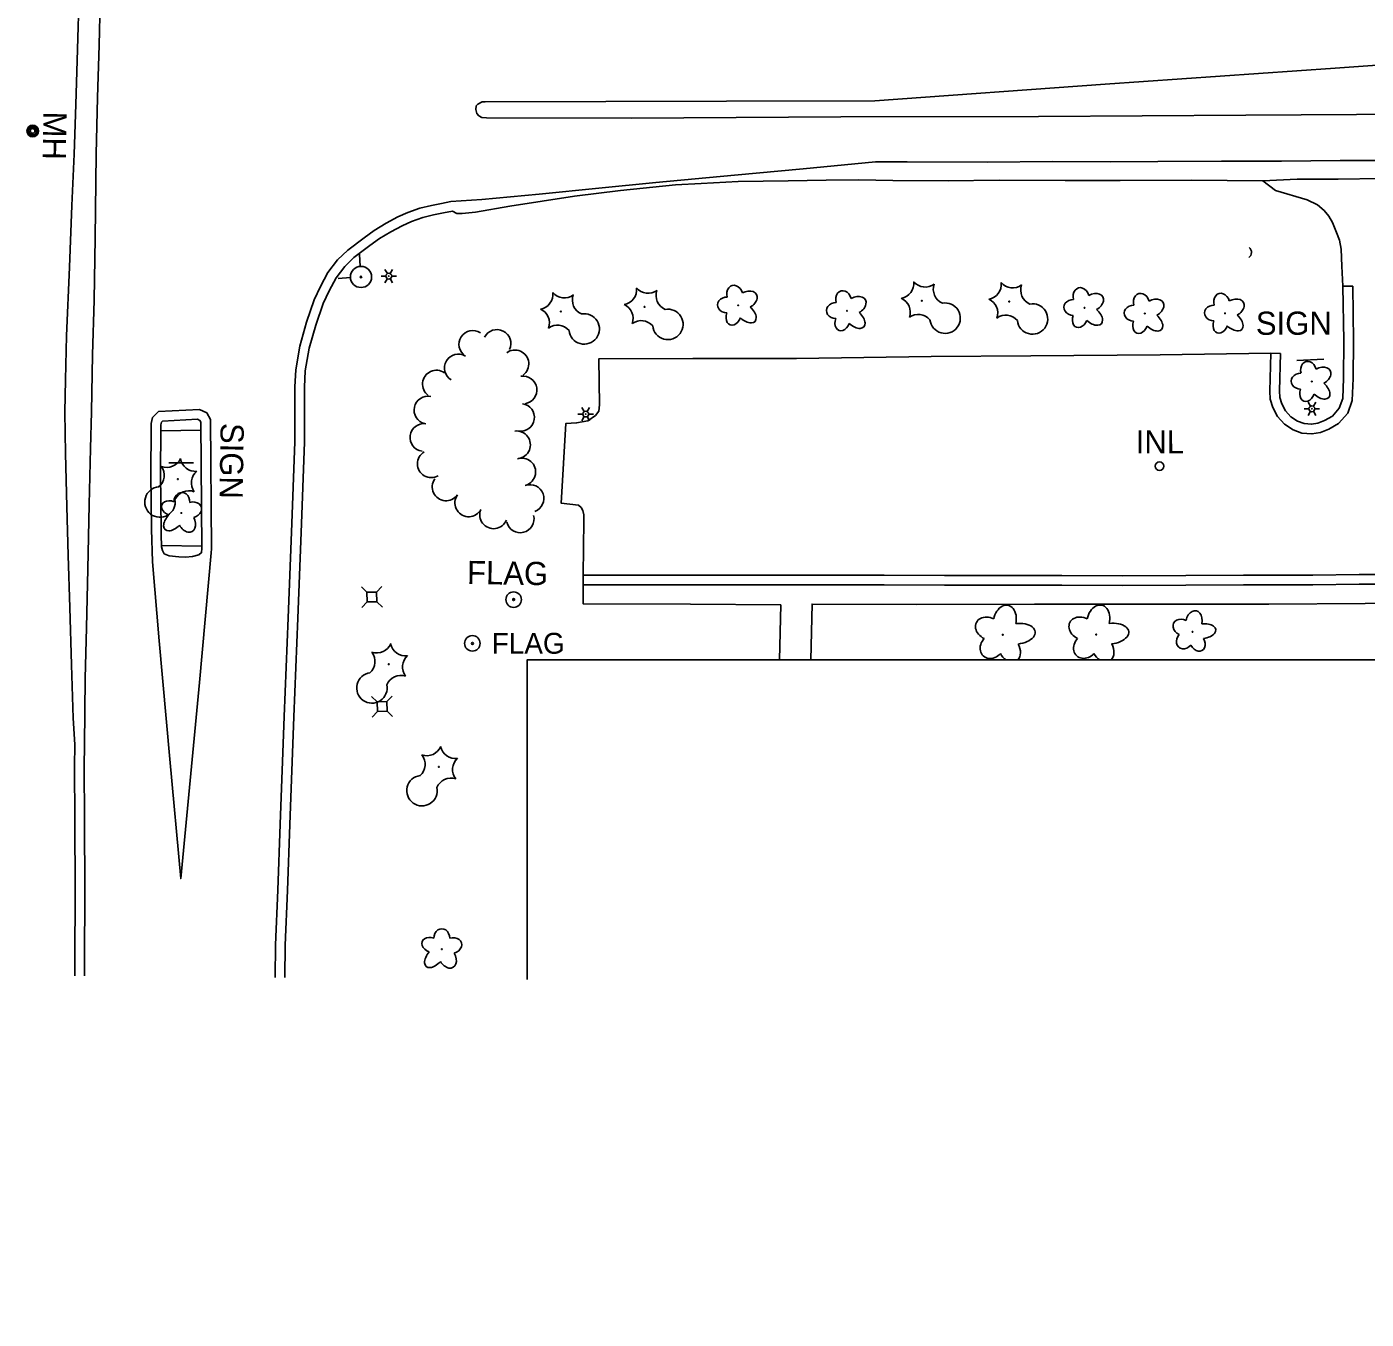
# Model space of a CAD drawing. Extents: x 588843 to 2552415, y 180129 to 269402.
# Drawn here: x 593182.4 to 593528.6, y 183657 to 183991.2 of the extents above; entities that cross this region are included whole.
import ezdxf

# ---------------------------------------------------------------- set-up
doc = ezdxf.new("R2010")
doc.units = 0
for name, color, linetype in [('Default', 7, 'Continuous'), ('E_BLD', 7, 'Continuous'), ('E_DRN', 7, 'Continuous'), ('E_DRN_Text', 7, 'Continuous'), ('E_DWY', 7, 'Continuous'), ('E_LAND_TreeLine_P', 7, 'Continuous'), ('E_LAND_Vegetation', 7, 'Continuous'), ('E_LTG', 7, 'Continuous'), ('E_MISCPROP', 7, 'Continuous'), ('E_MISCPROP_Text', 7, 'Continuous'), ('E_PATH_Sidewalk', 7, 'Continuous'), ('E_RDWY', 7, 'Continuous'), ('E_RDWY_C_and_G', 7, 'Continuous'), ('E_RDWY_Gravel', 7, 'Continuous'), ('E_SGN', 7, 'Continuous'), ('E_SGN_Text', 7, 'Continuous'), ('E_UTL_AG_Bold', 7, 'Continuous'), ('E_UTL_MH', 7, 'Continuous'), ('E_UTL_MH_Text', 7, 'Continuous'), ('E_UTL_WHydrant', 7, 'Continuous')]:
    doc.layers.add(name, color=color, linetype=linetype)

# ---------------------------------------------------------------- blocks, each defined once
blk = doc.blocks.new('CULV2')
at = {"layer": 'E_DRN'}
blk.add_arc((19.7, 14.8), 24.6, 216.8699, 323.1301, dxfattribs=at)
blk = doc.blocks.new('LPOL')
at = {"layer": 'Default'}
for p, q in [((-4, 0), (-1.5, 0)), ((-0.75, 1.3), (-2, 3.46)), ((0.75, 1.3), (2, 3.46)), ((1.5, 0), (4, 0)), ((-2, -3.46), (-0.75, -1.3)), ((2, -3.46), (0.75, -1.3))]:
    blk.add_line(p, q, dxfattribs=at)
for radius in [1.5, 1.5, 1.5, 0.125]:
    blk.add_circle((0, 0), radius, dxfattribs=at)
blk = doc.blocks.new('SIGN')
at = {"layer": 'Default'}
blk.add_text('SIGN', height=12, dxfattribs=at).set_placement((-18.55, -6))
blk = doc.blocks.new('DTRE')
at = {"layer": 'Default'}
blk.add_circle((-0.18, 0), 0.183, dxfattribs=at)
for centre, major_axis, ratio in [((-1.87, 5.32), (1.36, -4.98), 0.782863), ((4.06, 2.74), (-5.27, -2.93), 0.691916), ((-5.87, 0.15), (4.93, -0.12), 0.832022), ((-2.49, -5.24), (1.8, 4.86), 0.716896), ((3.54, -3.71), (-5.01, 4.58), 0.560249)]:
    blk.add_ellipse(centre, major_axis=major_axis, ratio=ratio, start_param=1.570796, end_param=4.712389, dxfattribs=at)
blk = doc.blocks.new('INLT_15')
at = {"layer": 'E_DRN_Text'}
blk.add_text('INL', height=12, dxfattribs=at).set_placement((-11.03, -6))
blk = doc.blocks.new('CTRE')
at = {"layer": 'Default'}
blk.add_circle((0, 0), 0.223, dxfattribs=at)
for centre, start, end in [((-11.97, 8.96), 280.2067, 5.97162), ((1.81, 14.92), 220.21132, 305.97623), ((13.83, 5.89), 160.21133, 245.97624), ((-13.83, -5.9), 340.21132, 65.97623), ((12.03, -9.04), 185.92721, 100.25111), ((-1.81, -14.93), 40.21133, 125.97624)]:
    blk.add_arc(centre, 7.87, start, end, dxfattribs=at)
blk = doc.blocks.new('FPOL')
at = {"layer": 'Default'}
for radius in [4, 0.5]:
    blk.add_circle((0, 0), radius, dxfattribs=at)
blk.add_text('FLAG', height=10.8, dxfattribs=at).set_placement((10, -5.4))
blk = doc.blocks.new('PED')
at = {"layer": 'Default'}
for p, q in [((-2.5, 2.5), (-5.33, 5.33)), ((2.5, 2.5), (5.33, 5.33)), ((-2.5, -2.5), (-5.33, -5.33)), ((2.5, -2.5), (5.33, -5.33))]:
    blk.add_line(p, q, dxfattribs=at)
blk.add_lwpolyline([(-2.5, -2.5), (2.5, -2.5), (2.5, 2.5), (-2.5, 2.5)], close=True, dxfattribs=at)
blk = doc.blocks.new('HYD')
at = {"layer": 'Default'}
for p, q in [((-3.84, 3.84), (-8.32, 8.32)), ((3.84, 3.84), (8.32, 8.32))]:
    blk.add_line(p, q, dxfattribs=at)
for radius in [5.48, 0.42]:
    blk.add_circle((0, 0), radius, dxfattribs=at)
blk = doc.blocks.new('MHO')
at = {"layer": 'Default'}
for centre, radius in [((0.08, -0.12), 3), ((0.08, -0.12), 2.43), ((0.07, -0.15), 1.94), ((0.02, -0.16), 1.21)]:
    blk.add_circle(centre, radius, dxfattribs=at)
blk = doc.blocks.new('MHT')
at = {"layer": 'E_UTL_MH_Text'}
blk.add_text('MH', height=12, dxfattribs=at).set_placement((-9.81, -6))
blk = doc.blocks.new('U226')
at = {"layer": 'E_LAND_Vegetation'}
blk.add_circle((-0.07, -0.06), 0.128, dxfattribs=at)
for centre, major_axis, ratio, start_param, end_param in [((0.44, 3.43), (-0.88, -4.13), 0.691916, 1.570796, 4.712389), ((-3.65, 1.5), (3.25, -1.58), 0.782863, 1.570796, 4.712389), ((3.6, 0.19), (-4.72, -0.53), 0.560249, 1.570796, 4.712389), ((-2.77, -2.99), (2.34, 2.54), 0.832022, 1.570796, 4.712389), ((1.63, -3.7), (-1.73, 3.19), 0.716896, 3.347395, 4.712389), ((1.63, -3.7), (-1.73, 3.19), 0.716896, 1.570796, 2.193635)]:
    blk.add_ellipse(centre, major_axis=major_axis, ratio=ratio, start_param=start_param, end_param=end_param, dxfattribs=at)
blk = doc.blocks.new('U227')
at = {"layer": 'E_LAND_Vegetation'}
blk.add_circle((-0.07, -0.06), 0.128, dxfattribs=at)
for centre, major_axis, ratio, start_param, end_param in [((0.44, 3.43), (-0.88, -4.13), 0.691916, 1.570796, 4.712389), ((-3.65, 1.5), (3.25, -1.58), 0.782863, 1.570796, 4.712389), ((3.6, 0.19), (-4.72, -0.53), 0.560249, 1.570796, 4.712389), ((-2.77, -2.99), (2.34, 2.54), 0.832022, 1.570796, 4.712389), ((1.63, -3.7), (-1.73, 3.19), 0.716896, 3.327968, 4.712389), ((1.63, -3.7), (-1.73, 3.19), 0.716896, 1.570796, 2.213062)]:
    blk.add_ellipse(centre, major_axis=major_axis, ratio=ratio, start_param=start_param, end_param=end_param, dxfattribs=at)

msp = doc.modelspace()

# ---------------------------------------------------------------- linework, layer by layer
at = {"layer": 'E_BLD'}
msp.add_lwpolyline([(593311.69, 183744.82), (593311.69, 183827.47), (593762.9, 183827.49), (593762.91, 183586.04), (593741.5, 183586.04)], dxfattribs=at)
at = {"layer": 'E_DRN'}
msp.add_circle((593475.22, 183877.56), 1.1, dxfattribs=at)
at = {"layer": 'E_DWY'}
for points in [[(593525.14, 183924.12), (593522.64, 183924.09), (593522.38, 183929.25), (593522.16, 183933.64), (593521.74, 183936.04), (593521, 183937.98), (593519.91, 183940.59), (593519.02, 183942.19), (593517.74, 183943.67), (593516.07, 183945.14), (593513.36, 183946.43), (593505.23, 183948.82), (593501.95, 183951.36)], [(593525.14, 183924.12), (593525.34, 183909.97), (593525.3, 183900.28), (593525.05, 183894.55), (593523.85, 183891.26), (593521.51, 183888.57), (593518.98, 183887.11), (593516.83, 183886.28), (593514.62, 183885.91), (593512.03, 183886.13), (593509.74, 183886.94), (593507.52, 183888.4), (593505.73, 183890.41), (593504.51, 183892.77), (593503.85, 183894.87), (593503.73, 183896.99), (593504, 183906.77)], [(593522.64, 183924.09), (593522.84, 183909.95), (593522.8, 183900.34), (593522.57, 183895.05), (593521.66, 183892.55), (593519.89, 183890.52), (593517.9, 183889.37), (593516.17, 183888.71), (593514.52, 183888.43), (593512.56, 183888.59), (593510.86, 183889.19), (593509.16, 183890.31), (593507.8, 183891.84), (593506.83, 183893.72), (593506.32, 183895.33), (593506.23, 183897.03), (593506.5, 183906.7)], [(593326.18, 183846.89), (593326.19, 183849.39), (593326.36, 183863.54), (593326.38, 183864.99), (593326.13, 183866.15), (593325.67, 183866.91), (593325.02, 183867.46), (593320.48, 183868.04), (593321.68, 183888.6), (593324.48, 183888.76), (593327.4, 183889.27), (593329.41, 183890.68), (593330.24, 183891.79), (593330.4, 183893.46), (593330.21, 183905.3), (593354.56, 183905.37), (593381.39, 183905.45), (593416.17, 183905.97), (593441.95, 183906.12), (593475.38, 183906.37), (593504, 183906.77), (593506.5, 183906.7)], [(593543.1, 183847.1), (593526.8, 183847.04), (593514.86, 183846.93), (593496.96, 183846.86), (593482, 183846.82), (593465.52, 183846.73), (593449.92, 183846.8), (593434.27, 183846.84), (593419.64, 183846.83), (593403.99, 183846.87), (593388.39, 183846.88), (593369.12, 183846.89), (593347.23, 183846.85), (593326.18, 183846.89)], [(593543.1, 183849.6), (593526.78, 183849.54), (593514.84, 183849.43), (593496.95, 183849.36), (593481.99, 183849.32), (593465.52, 183849.23), (593449.93, 183849.3), (593434.27, 183849.34), (593419.65, 183849.33), (593403.99, 183849.37), (593388.39, 183849.38), (593369.12, 183849.39), (593347.23, 183849.35), (593326.19, 183849.39)]]:
    msp.add_lwpolyline(points, dxfattribs=at)
at = {"layer": 'E_LAND_TreeLine_P'}
for centre, start, end in [((593297.68, 183909.06), 57.0931, 237.0931), ((593303.92, 183909.31), 333.4308, 153.4308), ((593293.92, 183902.96), 59.343, 239.343), ((593308.57, 183904.02), 306.3708, 126.3708), ((593288.25, 183898.8), 54.4977, 234.4977), ((593310.66, 183897.27), 278.6061, 98.6061), ((593286.06, 183892.09), 77.8247, 257.8247), ((593310.01, 183890.18), 261.3734, 81.3734), ((593285.02, 183885), 82.3066, 262.3066), ((593308.99, 183883.09), 277.1855, 97.1855), ((593286.92, 183878.18), 120.1041, 300.1041), ((593310.34, 183876.08), 288.7245, 108.7245), ((593290.76, 183872.2), 144.8661, 324.8661), ((593312.47, 183869.21), 290.1869, 110.1869), ((593296.62, 183868.08), 144.8661, 324.8661), ((593303.05, 183864.99), 157.6347, 337.6347), ((593309.92, 183863.94), 194.3143, 14.3143)]:
    msp.add_arc(centre, 3.58, start, end, dxfattribs=at)
at = {"layer": 'E_MISCPROP'}
for radius in [2, 0.25]:
    msp.add_circle((593308.23, 183843.07), radius, dxfattribs=at)
at = {"layer": 'E_PATH_Sidewalk'}
for points in [[(593227.4, 183886.87), (593217, 183886.7)], [(593217.18, 183857.05), (593227.65, 183856.87)], [(593376.96, 183827.47), (593377.3, 183841.68), (593353.91, 183841.85), (593326.21, 183841.95), (593326.18, 183846.89)], [(593543.2, 183827.48), (593543.35, 183842.14), (593528.4, 183842.1), (593503.49, 183841.92), (593468.93, 183841.85), (593442.87, 183841.9), (593412.31, 183841.79), (593385.38, 183841.91), (593385.06, 183827.47)]]:
    msp.add_lwpolyline(points, dxfattribs=at)
at = {"layer": 'E_RDWY'}
for points in [[(593197.27, 183805.54), (593197.44, 183822.71), (593197.76, 183835.89), (593198.18, 183850.92), (593198.49, 183867.63), (593198.81, 183882.18), (593199.13, 183891.59), (593199.38, 183906.39), (593199.77, 183920.52), (593200.02, 183936.64), (593200.27, 183958.27), (593200.61, 183972.92), (593201.11, 183986.41), (593201.34, 183997.65), (593201.39, 184009.18), (593201.22, 184023.93), (593201.2, 184036.88), (593201.27, 184052.35), (593201.19, 184071.31), (593201.18, 184086.47), (593201.23, 184103.49), (593201.26, 184118.09), (593201.12, 184132.26)], [(593537.66, 183956.6), (593521.95, 183956.59), (593506.76, 183956.47), (593491.26, 183956.43), (593474.78, 183956.38), (593462.53, 183956.3), (593447.42, 183956.36), (593430.78, 183956.2), (593410, 183956.22), (593401.82, 183956.23), (593383.04, 183954.47), (593365.34, 183952.82), (593345.01, 183950.9), (593330.28, 183949.44), (593314.85, 183947.91), (593299.99, 183946.48), (593291.95, 183945.99)]]:
    msp.add_lwpolyline(points, dxfattribs=at)
msp.add_lwpolyline([(593580.31, 183968.57), (593540.41, 183968.56), (593497.54, 183968.29), (593443.92, 183968.02), (593392.78, 183967.93), (593338.72, 183967.57), (593301.17, 183967.6), (593300.04, 183967.74), (593299.23, 183968.15), (593298.73, 183968.78), (593298.42, 183969.78), (593298.56, 183970.72), (593298.97, 183971.17), (593300.1, 183971.8), (593300.87, 183971.8), (593363.29, 183971.98), (593401.6, 183972.04), (593461.19, 183976.3), (593520.65, 183980.47), (593575.01, 183984.34), (593580.02, 183984.36), (593580.31, 183968.57)], close=True, dxfattribs=at)
at = {"layer": 'E_RDWY_C_and_G'}
for points in [[(593291.95, 183945.99), (593289.61, 183945.53), (593287, 183944.99), (593283.98, 183944.26), (593280.88, 183943.12), (593278.32, 183942), (593275.29, 183940.37), (593272.2, 183938.54), (593269.57, 183936.64), (593265.32, 183933.4), (593262.7, 183930.89), (593260.23, 183927.67), (593258.28, 183924.07), (593256.63, 183920.55), (593254.71, 183914.8), (593252.91, 183908.61), (593251.88, 183902.46), (593251.69, 183898.06), (593251.66, 183883.84), (593250.79, 183860.5), (593249.94, 183838.38), (593248.93, 183812.85), (593247.83, 183784.97), (593247.27, 183767.98), (593246.69, 183753.82), (593246.6, 183745.38)], [(593292.43, 183943.54), (593290.11, 183943.08), (593287.55, 183942.55), (593284.71, 183941.87), (593281.82, 183940.8), (593279.42, 183939.75), (593276.52, 183938.19), (593273.57, 183936.45), (593271.06, 183934.63), (593266.95, 183931.5), (593264.57, 183929.21), (593262.34, 183926.31), (593260.52, 183922.94), (593258.96, 183919.62), (593257.1, 183914.06), (593255.35, 183908.06), (593254.37, 183902.21), (593254.19, 183898), (593254.16, 183883.79), (593253.29, 183860.41), (593252.44, 183838.28), (593251.43, 183812.75), (593250.33, 183784.88), (593249.77, 183767.89), (593249.19, 183753.76), (593249.1, 183745.36)], [(593214.62, 183861.28), (593214.43, 183875.62), (593214.5, 183887.26), (593214.54, 183888.58), (593214.87, 183890.18), (593216.4, 183891.7), (593227.04, 183892.23), (593228.9, 183891.33), (593229.87, 183889.66), (593230.15, 183856.24), (593230.07, 183855.13)], [(593230.07, 183855.13), (593227.02, 183821.63), (593222.15, 183770.94), (593219.38, 183801.84), (593216.6, 183832.39), (593214.88, 183852.85), (593214.62, 183861.28)], [(593194.78, 183745.83), (593194.78, 183749.45), (593194.86, 183767.76), (593194.79, 183786.1), (593194.69, 183799.95), (593194.77, 183805.57)], [(593197.28, 183745.81), (593197.28, 183749.45), (593197.36, 183767.76), (593197.29, 183786.11), (593197.19, 183799.94), (593197.27, 183805.54)]]:
    msp.add_lwpolyline(points, dxfattribs=at)
msp.add_lwpolyline([(593217.12, 183861.32), (593216.93, 183875.63), (593217, 183887.21), (593217.03, 183888.29), (593217.17, 183888.94), (593217.48, 183889.25), (593226.53, 183889.7), (593227.12, 183889.41), (593227.38, 183888.97), (593227.65, 183856.32), (593227.57, 183855.21), (593226.84, 183854.62), (593225.24, 183854.19), (593223.41, 183854.04), (593221.71, 183854.16), (593219.13, 183854.42), (593217.9, 183854.92), (593217.44, 183855.77), (593217.18, 183856.75), (593217.12, 183859.9), (593217.12, 183861.32)], close=True, dxfattribs=at)
at = {"layer": 'E_RDWY_Gravel'}
for points in [[(593194.77, 183805.57), (593194.35, 183812.41), (593193.9, 183826.2), (593193.45, 183841.04), (593193.06, 183854.45), (593192.71, 183867.11), (593192.35, 183880.86), (593192.17, 183891.54), (593192.33, 183899.87), (593192.66, 183911.31), (593193.44, 183929), (593194.02, 183944.96), (593194.64, 183958.27), (593195.06, 183971.06), (593195.42, 183982.48), (593195.95, 184002.85)], [(593532.52, 183951.95), (593521.43, 183951.81), (593510.77, 183951.81), (593501.95, 183951.36), (593483.46, 183951.49), (593465, 183951.44), (593450.81, 183951.42), (593433.71, 183951.49), (593420.53, 183951.37), (593406.3, 183951.41), (593397.48, 183951.57), (593389.02, 183951.53), (593379.22, 183951.32), (593366.25, 183951.19), (593356.75, 183950.64), (593350.07, 183950.28), (593335.86, 183948.85), (593323.96, 183947.4), (593307.21, 183944.79), (593298.39, 183943.28), (593294.93, 183942.91), (593293.51, 183942.92), (593292.41, 183943.53)]]:
    msp.add_lwpolyline(points, dxfattribs=at)
at = {"layer": 'E_SGN'}
for points in [[(593517.66, 183905.28), (593510.71, 183904.92)], [(593219.09, 183878.4), (593225.48, 183878.44)]]:
    msp.add_lwpolyline(points, dxfattribs=at)

# ---------------------------------------------------------------- block references
at = {"layer": 'E_DRN', "xscale": 0.0663461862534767, "yscale": 0.0663461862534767, "rotation": 88.79921051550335}
msp.add_blockref('CULV2', (593498.31, 183931.49), dxfattribs=at)
at = {"layer": 'E_DRN_Text', "xscale": 0.5, "yscale": 0.5, "rotation": 0.06972781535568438}
msp.add_blockref('INLT_15', (593474.56, 183883.86), dxfattribs=at)
at = {"layer": 'E_LAND_Vegetation'}
for name, p, xscale, yscale, rotation in [('CTRE', (593342.08, 183918.74), 0.5, 0.5, 0.06972781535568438), ('DTRE', (593366.35, 183919.16), 0.5, 0.5, 0.06972781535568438), ('DTRE', (593394.5, 183917.73), 0.5, 0.5, 0.06972781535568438), ('CTRE', (593413.75, 183920.35), 0.5, 0.5, 0.06972781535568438), ('CTRE', (593436.35, 183920.14), 0.5, 0.5, 0.06972781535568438), ('DTRE', (593455.89, 183918.53), 0.5, 0.5, 0.06972781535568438), ('CTRE', (593320.45, 183917.57), 0.5, 0.5, 0.06972781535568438), ('DTRE', (593471.48, 183917.05), 0.5, 0.5, 0.06972781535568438), ('DTRE', (593492.24, 183917.09), 0.5, 0.5, 0.06972781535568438), ('DTRE', (593514.67, 183899.46), 0.5, 0.5, 0.06972781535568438), ('CTRE', (593221.41, 183874.24), 0.4999999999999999, 0.4999999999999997, -90.91214818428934), ('DTRE', (593222.33, 183865.37), 0.4999999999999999, 0.4999999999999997, -90.91214818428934), ('DTRE', (593483.79, 183834.81), 0.5, 0.5, 48.85235303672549), ('CTRE', (593275.95, 183826.36), 0.5, 0.5000000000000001, -88.48617554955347), ('CTRE', (593288.89, 183799.8), 0.5, 0.5000000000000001, -88.48617554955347), ('DTRE', (593289.65, 183752.58), 0.5, 0.5000000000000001, -88.48617554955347)]:
    msp.add_blockref(name, p, dxfattribs=dict(at, xscale=xscale, yscale=yscale, rotation=rotation))
for name, p in [('U226', (593434.75, 183834.04)), ('U227', (593458.92, 183834.07))]:
    msp.add_blockref(name, p, dxfattribs=at)
at = {"layer": 'E_LTG', "xscale": 0.5, "yscale": 0.5, "rotation": 0.06972781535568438}
for p in [(593275.95, 183926.71), (593326.85, 183891.04), (593514.6, 183892.41)]:
    msp.add_blockref('LPOL', p, dxfattribs=at)
at = {"layer": 'E_MISCPROP', "xscale": 0.5, "yscale": 0.5, "rotation": 0.06044340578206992}
msp.add_blockref('FPOL', (593297.56, 183831.75), dxfattribs=at)
at = {"layer": 'E_SGN_Text'}
for p, xscale, yscale, rotation in [((593509.39, 183914.54), 0.5, 0.5, 0.06972781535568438), ((593235.34, 183879.46), 0.4999999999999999, 0.4999999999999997, -90.91214818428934)]:
    msp.add_blockref('SIGN', p, dxfattribs=dict(at, xscale=xscale, yscale=yscale, rotation=rotation))
at = {"layer": 'E_UTL_AG_Bold', "xscale": 0.5, "yscale": 0.5000000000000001, "rotation": -88.48617554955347}
for p in [(593271.59, 183843.75), (593274.21, 183815.4)]:
    msp.add_blockref('PED', p, dxfattribs=at)
at = {"layer": 'E_UTL_MH', "xscale": 0.4999999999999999, "yscale": 0.4999999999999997, "rotation": -90.91214818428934}
msp.add_blockref('MHO', (593183.95, 183964.27), dxfattribs=at)
at = {"layer": 'E_UTL_MH_Text', "xscale": 0.4999999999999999, "yscale": 0.4999999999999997, "rotation": -90.91214818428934}
msp.add_blockref('MHT', (593189.58, 183964.35), dxfattribs=at)
at = {"layer": 'E_UTL_WHydrant', "xscale": 0.5, "yscale": 0.5, "rotation": 48.85235303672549}
msp.add_blockref('HYD', (593268.77, 183926.5), dxfattribs=at)

# ---------------------------------------------------------------- texts
at = {"layer": 'E_MISCPROP_Text'}
msp.add_text('FLAG', height=6, rotation=359.1008, dxfattribs=at).set_placement((593296.15, 183847.11))

doc.saveas('drawing.dxf')
